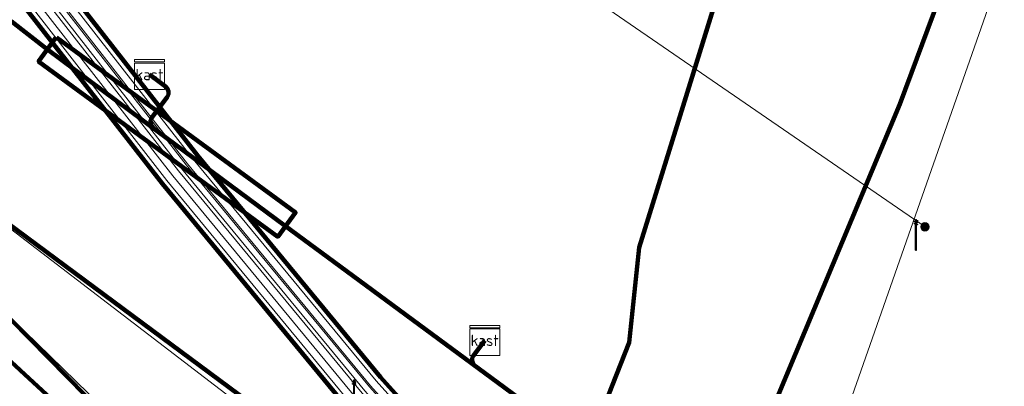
# Model space of a CAD drawing. Extents: x 152558 to 154479, y 462974 to 463683.
# Tile 623 of 638: x 154315 to 154341, y 463512 to 463522. Entities that reach past the tile are written whole.
import ezdxf
from ezdxf.enums import TextEntityAlignment as Align
from ezdxf.lldxf.tags import DXFTag

# ---------------------------------------------------------------- set-up
doc = ezdxf.new("R2010")
doc.units = 0
doc.header["$LTSCALE"] = 0.2
doc.layers.get('0').update_dxf_attribs({"linetype": 'CONTINUOUS'})
for name, color, linetype, lineweight in [('B-RO-KL-DATA_KABELBED_KPN BV-G', 90, 'CONTINUOUS', 100), ('B-RO-KL-DATA_MANTELBUIS_ASBESTCEMENT_1_KPN BV-G', 90, 'CONTINUOUS', 100), ('B-RO-KL-DATA_MANTELBUIS_ASBESTCEMENT_KPN BV-G', 90, 'CONTINUOUS', 100), ('B-RO-KL-DATA_MANTELBUIS_STAAL_1_KPN BV-G', 90, 'CONTINUOUS', 100), ('B-RO-KL-DATA_STEDIN NETBEHEER BV-G', 90, 'KL-DATA-N', 18), ('B-RO-KL-ET_HS_50 KV_STEDIN NETBEHEER BV-G', 10, 'KL-HS-N', 18), ('B-RO-KL-ET_HS_MANTELBUIS_PE_125_STEDIN NETBEHEER BV-G', 10, 'CONTINUOUS', 100), ('B-RO-KL-ET_LS_230 V_GEMEENTE AMERSFOORT-G', 190, 'KL-LS-N', 18), ('B-RO-KL-ET_LS_400 V_STEDIN NETBEHEER BV-G', 190, 'KL-LS-N', 18), ('B-RO-KL-ET_LS_GEMEENTE AMERSFOORT-S', 190, 'CONTINUOUS', 25), ('B-RO-KL-ET_LS_HULPSTUK_GEMEENTE AMERSFOORT-S', 190, 'CONTINUOUS', 25), ('B-RO-KL-ET_LS_KABELBED_GEMEENTE AMERSFOORT-G', 190, 'CONTINUOUS', 100), ('B-RO-KL-ET_LS_MANTELBUIS_GEMEENTE AMERSFOORT-G', 190, 'CONTINUOUS', 100), ('B-RO-KL-ET_LS_MANTELBUIS_PE_125_STEDIN NETBEHEER BV-G', 190, 'CONTINUOUS', 100), ('B-RO-KL-ET_MS_MANTELBUIS_PE_125_STEDIN NETBEHEER BV-G', 130, 'CONTINUOUS', 100), ('B-RO-KL-GAS_HD_STAAL_219_8 BAR_STEDIN NETBEHEER BV-G', 30, 'KL-GAS-HD-N', 18)]:
    doc.layers.add(name, color=color, linetype=linetype, lineweight=lineweight)
doc.styles.add('NLCS-ISO', font='NLCS-ISO.ttf')
tags = doc.linetypes.add('KL-DATA-N', pattern='A,4,-1,[101,NLCS.SHX,S=0.5,R=0,X=0,Y=0],-1,4,-1,["D",Standard,S=1,R=0,X=-0.25,Y=-0.5],-1.5', length=12.5).pattern_tags.tags
tags[18] = DXFTag(74, 10)
tags = doc.linetypes.add('KL-GAS-HD-N', pattern='A,4,-1,[69,NLCS.SHX,S=0.5,R=0,X=0,Y=0],-1,4,-1,["H",Standard,S=1,R=0,X=0,Y=-0.5],-2', length=13).pattern_tags.tags
tags[18] = DXFTag(74, 10)
tags = doc.linetypes.add('KL-HS-N', pattern='A,4,-1,[103,NLCS.SHX,S=0.75,R=0,X=0,Y=0],-1,4,-1,["H",Standard,S=1,R=0,X=0,Y=-0.5],-2', length=13).pattern_tags.tags
tags[18] = DXFTag(74, 10)
tags = doc.linetypes.add('KL-LS-N', pattern='A,4,-1,[103,NLCS.SHX,S=0.75,R=0,X=0,Y=0],-1,4,-1,["L",Standard,S=1,R=0,X=0,Y=-0.5],-2', length=13).pattern_tags.tags
tags[18] = DXFTag(74, 10)

# ---------------------------------------------------------------- blocks, each defined once
blk = doc.blocks.new('SKL-WTB_HULP_MOF-SO')
at = {"linetype": 'ByBlock', "lineweight": 18}
h = blk.add_hatch(color=0, dxfattribs=at)
h.dxf.hatch_style = 1
h.paths.add_polyline_path([(-0.5625, 0, 1), (0.5625, 0, 1)])
at = {"color": 0, "linetype": 'ByBlock', "lineweight": 18}
blk.add_circle((0, 0), 0.5625, dxfattribs=at)
at = {"color": 0, "linetype": 'ByBlock', "lineweight": 18, "style": 'NLCS-ISO', "flags": 1}
for tag, p in [('TYPE', (1.5, 0)), ('LABEL', (1.5, -1.5)), ('OMSCHRIJVING', (1.5, -3))]:
    blk.add_attdef(tag, p, '', height=1, dxfattribs=at)
blk = doc.blocks.new('SKL-WTB_HULP_KAST-SO')
at = {"color": 0, "linetype": 'ByBlock', "lineweight": 18}
for points in [[(-2, 2), (2, 2), (2, 1.68), (-2, 1.68)], [(-2, 1.52), (2, 1.52), (2, -2), (-2, -2)]]:
    blk.add_lwpolyline(points, close=True, dxfattribs=at)
at = {"color": 0, "linetype": 'ByBlock', "lineweight": 18, "style": 'NLCS-ISO'}
blk.add_text('kast', height=1.5, dxfattribs=at).set_placement((0, 0), align=Align.MIDDLE_CENTER)
at = {"color": 0, "linetype": 'ByBlock', "lineweight": 18, "style": 'NLCS-ISO', "flags": 1}
for tag, p in [('TYPE', (2.5, 0)), ('LABEL', (2.5, -1.5)), ('OMSCHRIJVING', (2.5, -3))]:
    blk.add_attdef(tag, p, '', height=1, dxfattribs=at)
blk = doc.blocks.new('SKL-ET_LS_MAST-SO')
for p, q in [((-0.05, 2.07), (0.05, 2.07)), ((-0.05, -2), (0.05, -2))]:
    blk.add_line(p, q)
for points in [[(-0.18, 1.76), (-0.22, 1.76), (-0.22, 1.84), (-0.18, 1.84), (-0.18, 1.79)], [(-0.18, 1.49), (-0.22, 1.49), (-0.22, 1.57), (-0.18, 1.57), (-0.18, 1.52)], [(-0.18, 1.79), (-0.05, 1.79)], [(-0.18, 1.76), (-0.05, 1.76)], [(-0.18, 1.52), (-0.05, 1.52)], [(-0.18, 1.49), (-0.05, 1.49)], [(-0.05, -2), (-0.05, 2.07)], [(0.05, -2), (0.05, 2.07)], [(0.18, 1.92), (0.05, 1.92)], [(0.18, 1.89), (0.05, 1.89)], [(0.18, 1.66), (0.05, 1.66)], [(0.18, 1.63), (0.05, 1.63)], [(0.18, 1.39), (0.05, 1.39)], [(0.18, 1.36), (0.05, 1.36)], [(0.18, 1.89), (0.22, 1.89), (0.22, 1.97), (0.18, 1.97), (0.18, 1.92)], [(0.18, 1.63), (0.22, 1.63), (0.22, 1.71), (0.18, 1.71), (0.18, 1.66)], [(0.18, 1.36), (0.22, 1.36), (0.22, 1.44), (0.18, 1.44), (0.18, 1.39)]]:
    blk.add_lwpolyline(points)

msp = doc.modelspace()

# ---------------------------------------------------------------- linework, layer by layer
at = {"layer": 'B-RO-KL-DATA_KABELBED_KPN BV-G', "flags": 128}
for points in [[(154262.963, 463555.231), (154288.068, 463537.359), (154301.665, 463526.106), (154322.989, 463510.294), (154331.964, 463502.63), (154334.612, 463500), (154343.852, 463490.823), (154351.245, 463484.227), (154366.895, 463470.857), (154389.748, 463451.813), (154390.208, 463451.414), (154390.633, 463450.976), (154391.018, 463450.505), (154391.362, 463450.002), (154391.662, 463449.471), (154391.915, 463448.917), (154392.121, 463448.343), (154392.276, 463447.754), (154392.381, 463447.154), (154392.434, 463446.547), (154400.538, 463439.973)], [(154324.756, 463553.561), (154324.254, 463552.728), (154324.05, 463552.39), (154321.955, 463548.919), (154308.278, 463526.247), (154307.167, 463524.397), (154305.994, 463522.628), (154305.255, 463521.514), (154326.548, 463501.847)], [(154326.548, 463501.847), (154307.65, 463521.081), (154322.101, 463548.816)], [(154349.519, 463546.867), (154348.201, 463542.422), (154346.704, 463539.272), (154345.992, 463537.775), (154344.905, 463535.488), (154341.436, 463528.191), (154338.292, 463519.742), (154334.223, 463510.005), (154331.659, 463503.412), (154330.966, 463501.614), (154330.704, 463500.934), (154330.343, 463500), (154329.785, 463498.552)], [(154336.783, 463533.442), (154331.348, 463515.922), (154331.08, 463513.389), (154328.35, 463506.46), (154327.785, 463505.013), (154326.548, 463501.847)], [(154336.478, 463532.457), (154331.348, 463515.922)], [(154338.292, 463519.742), (154341.436, 463528.191)], [(154331.08, 463513.389), (154328.134, 463505.9), (154327.785, 463505.013)]]:
    msp.add_lwpolyline(points, dxfattribs=at)
at = {"layer": 'B-RO-KL-DATA_MANTELBUIS_ASBESTCEMENT_1_KPN BV-G', "flags": 128}
msp.add_lwpolyline([(154338.292, 463519.742), (154341.436, 463528.191)], dxfattribs=at)
at = {"layer": 'B-RO-KL-DATA_MANTELBUIS_ASBESTCEMENT_KPN BV-G', "flags": 128}
msp.add_lwpolyline([(154336.478, 463532.457), (154331.348, 463515.922)], dxfattribs=at)
at = {"layer": 'B-RO-KL-DATA_MANTELBUIS_STAAL_1_KPN BV-G', "flags": 128}
msp.add_lwpolyline([(154331.08, 463513.389), (154328.134, 463505.9), (154327.785, 463505.013)], dxfattribs=at)
at = {"layer": 'B-RO-KL-DATA_STEDIN NETBEHEER BV-G', "flags": 128}
for points in [[(154376.131, 463459.288), (154376.674, 463459.977), (154378.973, 463463.085), (154379.35, 463463.76), (154379.419, 463464.684), (154378.758, 463465.333), (154376.015, 463466.307), (154358.435, 463480.291), (154330.138, 463505.559), (154324.16, 463512.208), (154319.281, 463518.121), (154314.798, 463523.876), (154310.038, 463530.531), (154306.276, 463536.203), (154301.531, 463543.836), (154299.423, 463547.636), (154297.624, 463551.098), (154294.721, 463557.167), (154292.354, 463562.67), (154289.146, 463570.797), (154284.007, 463585.15), (154277.667, 463602.924)], [(154342.442, 463527.454), (154333.272, 463501.281)]]:
    msp.add_lwpolyline(points, dxfattribs=at)
at = {"layer": 'B-RO-KL-ET_HS_50 KV_STEDIN NETBEHEER BV-G', "flags": 128}
for points in [[(154276.698, 463603.679), (154283.387, 463584.929), (154288.529, 463570.565), (154291.744, 463562.419), (154294.12, 463556.893), (154297.033, 463550.805), (154298.842, 463547.322), (154300.963, 463543.503), (154305.722, 463535.847), (154309.494, 463530.158), (154314.27, 463523.48), (154318.766, 463517.709), (154323.658, 463511.775), (154329.673, 463505.091), (154358.01, 463479.786), (154375.64, 463465.775), (154378.498, 463464.736), (154378.792, 463464.447), (154378.761, 463464.039), (154378.427, 463463.439), (154376.11, 463460.308), (154373.845, 463457.435), (154373.557, 463456.491), (154373.984, 463455.602), (154377.652, 463452.168), (154379.425, 463450.642)], [(154276.992, 463603.45), (154283.575, 463584.996), (154288.716, 463570.635), (154291.929, 463562.495), (154294.302, 463556.976), (154297.212, 463550.894), (154299.018, 463547.417), (154301.135, 463543.604), (154305.89, 463535.955), (154309.659, 463530.271), (154314.43, 463523.6), (154318.922, 463517.834), (154323.81, 463511.906), (154329.814, 463505.233), (154358.139, 463479.939), (154375.763, 463465.933), (154378.607, 463464.909), (154378.998, 463464.525), (154378.957, 463463.98), (154378.595, 463463.33), (154376.269, 463460.187), (154374.025, 463457.341), (154373.771, 463456.507), (154374.148, 463455.722), (154377.789, 463452.313), (154379.539, 463450.768), (154379.661, 463450.531)], [(154277.286, 463603.221), (154283.763, 463585.063), (154288.903, 463570.705), (154292.114, 463562.571), (154294.484, 463557.059), (154297.391, 463550.983), (154299.194, 463547.512), (154301.307, 463543.705), (154306.058, 463536.063), (154309.824, 463530.384), (154314.59, 463523.72), (154319.078, 463517.959), (154323.962, 463512.037), (154329.955, 463505.375), (154358.268, 463480.092), (154375.886, 463466.091), (154378.716, 463465.082), (154379.204, 463464.603), (154379.153, 463463.921), (154378.763, 463463.221), (154376.428, 463460.066), (154374.205, 463457.247), (154373.985, 463456.523), (154374.312, 463455.842), (154377.926, 463452.458), (154379.902, 463450.667)], [(154277.433, 463603.106), (154283.857, 463585.097), (154288.997, 463570.741), (154292.206, 463562.609), (154294.576, 463557.101), (154297.481, 463551.027), (154299.282, 463547.56), (154301.393, 463543.755), (154306.142, 463536.117), (154309.906, 463530.44), (154314.67, 463523.78), (154319.156, 463518.021), (154324.038, 463512.103), (154330.025, 463505.445), (154358.332, 463480.168), (154375.948, 463466.169), (154378.667, 463465.206), (154379.26, 463464.624), (154379.198, 463463.795), (154378.838, 463463.154), (154376.51, 463460.007), (154374.188, 463457.063), (154374.006, 463456.476), (154374.264, 463455.914), (154378.397, 463452.152), (154381.359, 463449.959)], [(154277.726, 463602.877), (154284.045, 463585.164), (154289.184, 463570.811), (154292.391, 463562.685), (154294.758, 463557.184), (154297.66, 463551.116), (154299.458, 463547.655), (154301.565, 463543.856), (154306.31, 463536.225), (154310.071, 463530.553), (154314.83, 463523.9), (154319.312, 463518.146), (154324.19, 463512.234), (154330.166, 463505.587), (154358.461, 463480.321), (154376.071, 463466.327), (154378.775, 463465.38), (154379.466, 463464.702), (154379.394, 463463.736), (154379.006, 463463.045), (154376.669, 463459.886), (154374.368, 463456.968), (154374.22, 463456.49), (154374.429, 463456.034), (154378.526, 463452.305), (154381.418, 463450.023)], [(154278.02, 463602.648), (154284.233, 463585.231), (154289.371, 463570.881), (154292.576, 463562.761), (154294.94, 463557.267), (154297.839, 463551.205), (154299.634, 463547.75), (154301.737, 463543.957), (154306.478, 463536.333), (154310.236, 463530.666), (154314.99, 463524.02), (154319.468, 463518.271), (154324.342, 463512.365), (154330.307, 463505.729), (154358.59, 463480.474), (154376.196, 463466.483), (154378.883, 463465.554), (154379.672, 463464.78), (154379.59, 463463.677), (154379.174, 463462.936), (154376.828, 463459.765), (154374.548, 463456.873), (154374.434, 463456.504), (154374.594, 463456.154), (154378.655, 463452.458), (154381.561, 463450.217)]]:
    msp.add_lwpolyline(points, dxfattribs=at)
at = {"layer": 'B-RO-KL-ET_HS_MANTELBUIS_PE_125_STEDIN NETBEHEER BV-G', "flags": 128}
for points in [[(154276.476, 463603.852), (154283.245, 463584.878), (154288.388, 463570.512), (154291.605, 463562.361), (154293.984, 463556.832), (154296.899, 463550.737), (154298.709, 463547.252), (154300.833, 463543.426), (154305.595, 463535.766), (154309.371, 463530.072), (154314.149, 463523.391), (154318.649, 463517.615), (154323.545, 463511.678), (154329.566, 463504.984), (154357.913, 463479.671), (154375.544, 463465.66), (154376.29, 463466.6)], [(154376.29, 463466.6), (154358.687, 463480.589), (154330.414, 463505.836), (154324.455, 463512.462), (154319.585, 463518.365), (154315.111, 463524.109), (154310.359, 463530.752), (154306.605, 463536.414), (154301.867, 463544.034), (154299.767, 463547.82), (154297.973, 463551.273), (154295.076, 463557.328), (154292.715, 463562.819), (154289.512, 463570.934), (154284.375, 463585.282), (154278.242, 463602.475)]]:
    msp.add_lwpolyline(points, dxfattribs=at)
at = {"layer": 'B-RO-KL-ET_LS_230 V_GEMEENTE AMERSFOORT-G', "flags": 128}
msp.add_lwpolyline([(154320.009, 463530.168), (154322.111, 463528.431), (154327.475, 463524.378), (154338.964, 463516.472)], dxfattribs=at)
at = {"layer": 'B-RO-KL-ET_LS_400 V_STEDIN NETBEHEER BV-G', "flags": 128}
msp.add_lwpolyline([(154346.051, 463456.139), (154344.821, 463454.696), (154344.558, 463454.718), (154344.24, 463454.912), (154336.422, 463461.402), (154336.354, 463461.691), (154336.471, 463461.981), (154348.002, 463475.854), (154351.231, 463480.034), (154350.075, 463481.297), (154329.04, 463500), (154321.418, 463507.414), (154314.639, 463514.009), (154304.586, 463523.789), (154300.458, 463527.804), (154294.44, 463532.597), (154290.987, 463535.347), (154286.561, 463538.872), (154285.742, 463539.524), (154284.221, 463538.469)], dxfattribs=at)
at = {"layer": 'B-RO-KL-ET_LS_KABELBED_GEMEENTE AMERSFOORT-G', "flags": 128}
for points in [[(154318.499, 463519.033), (154315.583, 463521.199), (154314.613, 463521.949)], [(154318.301, 463520.528), (154318.73, 463520.206), (154318.782, 463520.148), (154318.808, 463520.075), (154318.804, 463519.997), (154318.77, 463519.927), (154318.365, 463519.381), (154318.332, 463519.311), (154318.328, 463519.233), (154318.354, 463519.159), (154318.407, 463519.102)], [(154347.647, 463497.131), (154344.128, 463500.002), (154341.122, 463502.333), (154323.374, 463515.421), (154321.925, 463516.489), (154318.499, 463519.033)], [(154327.231, 463513.446), (154326.932, 463513.047), (154326.898, 463512.977), (154326.894, 463512.898), (154326.92, 463512.824), (154326.973, 463512.766)]]:
    msp.add_lwpolyline(points, dxfattribs=at)
at = {"layer": 'B-RO-KL-ET_LS_MANTELBUIS_GEMEENTE AMERSFOORT-G', "flags": 128}
msp.add_lwpolyline([(154315.819, 463521.521), (154315.346, 463520.876), (154321.718, 463516.206), (154322.191, 463516.852), (154315.827, 463521.516)], dxfattribs=at)
at = {"layer": 'B-RO-KL-ET_LS_MANTELBUIS_PE_125_STEDIN NETBEHEER BV-G', "flags": 128}
for points in [[(154276.476, 463603.852), (154283.245, 463584.878), (154288.388, 463570.512), (154291.605, 463562.361), (154293.984, 463556.832), (154296.899, 463550.737), (154298.709, 463547.252), (154300.833, 463543.426), (154305.595, 463535.766), (154309.371, 463530.072), (154314.149, 463523.391), (154318.649, 463517.615), (154323.545, 463511.678), (154329.566, 463504.984), (154357.913, 463479.671), (154375.544, 463465.66), (154376.29, 463466.6)], [(154376.29, 463466.6), (154358.687, 463480.589), (154330.414, 463505.836), (154324.455, 463512.462), (154319.585, 463518.365), (154315.111, 463524.109), (154310.359, 463530.752), (154306.605, 463536.414), (154301.867, 463544.034), (154299.767, 463547.82), (154297.973, 463551.273), (154295.076, 463557.328), (154292.715, 463562.819), (154289.512, 463570.934), (154284.375, 463585.282), (154278.242, 463602.475)]]:
    msp.add_lwpolyline(points, dxfattribs=at)
at = {"layer": 'B-RO-KL-ET_MS_MANTELBUIS_PE_125_STEDIN NETBEHEER BV-G', "flags": 128}
for points in [[(154276.476, 463603.852), (154283.245, 463584.878), (154288.388, 463570.512), (154291.605, 463562.361), (154293.984, 463556.832), (154296.899, 463550.737), (154298.709, 463547.252), (154300.833, 463543.426), (154305.595, 463535.766), (154309.371, 463530.072), (154314.149, 463523.391), (154318.649, 463517.615), (154323.545, 463511.678), (154329.566, 463504.984), (154357.913, 463479.671), (154375.544, 463465.66), (154376.29, 463466.6)], [(154376.29, 463466.6), (154358.687, 463480.589), (154330.414, 463505.836), (154324.455, 463512.462), (154319.585, 463518.365), (154315.111, 463524.109), (154310.359, 463530.752), (154306.605, 463536.414), (154301.867, 463544.034), (154299.767, 463547.82), (154297.973, 463551.273), (154295.076, 463557.328), (154292.715, 463562.819), (154289.512, 463570.934), (154284.375, 463585.282), (154278.242, 463602.475)]]:
    msp.add_lwpolyline(points, dxfattribs=at)
at = {"layer": 'B-RO-KL-GAS_HD_STAAL_219_8 BAR_STEDIN NETBEHEER BV-G', "flags": 128}
msp.add_lwpolyline([(154210.275, 463601.19), (154210.384, 463601.11), (154207.496, 463596.12), (154207.446, 463595.936), (154207.454, 463595.823), (154207.485, 463595.711), (154207.539, 463595.61), (154207.604, 463595.534), (154227.599, 463580.672), (154248.436, 463565.402), (154265.402, 463553.117), (154293.623, 463532.206), (154301.948, 463525.956), (154313.793, 463517.027), (154326.414, 463507.358), (154335.562, 463498.807), (154347.237, 463488.193), (154357.617, 463479.56)], dxfattribs=at)

# ---------------------------------------------------------------- block references
at = {"layer": 'B-RO-KL-ET_LS_GEMEENTE AMERSFOORT-S', "xscale": 0.2, "yscale": 0.2, "zscale": 0.2}
for p in [(154338.72, 463516.251), (154323.75, 463511.979)]:
    msp.add_blockref('SKL-ET_LS_MAST-SO', p, dxfattribs=at)
at = {"layer": 'B-RO-KL-ET_LS_HULPSTUK_GEMEENTE AMERSFOORT-S', "xscale": 0.2, "yscale": 0.2, "zscale": 0.2}
for name, p in [('SKL-WTB_HULP_KAST-SO', (154318.301, 463520.528)), ('SKL-WTB_HULP_MOF-SO', (154338.959, 463516.47)), ('SKL-WTB_HULP_KAST-SO', (154327.231, 463513.446)), ('SKL-WTB_HULP_KAST-SO', (154327.231, 463513.446))]:
    msp.add_blockref(name, p, dxfattribs=at)

doc.saveas('drawing.dxf')
